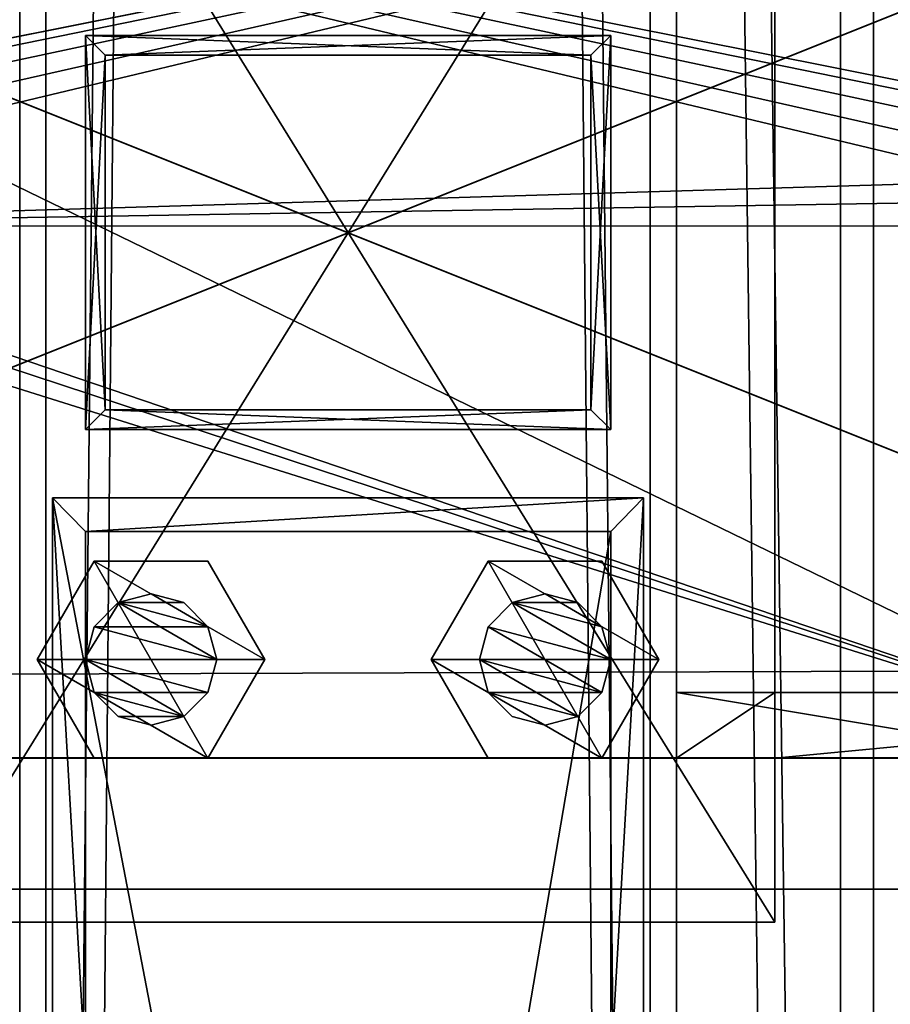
# Model space of a CAD drawing. Header units: millimetres. Extents: x -333 to 67333, y -930 to 39730.
# Tile 753 of 1056: x 11050 to 11183, y 20382 to 20532. Entities that reach past the tile are written whole.
import ezdxf

# ---------------------------------------------------------------- set-up
doc = ezdxf.new("R2010")
doc.units = ezdxf.units.MM
for name, color, linetype in [('1', 7, 'Continuous'), ('2', 7, 'Continuous'), ('21', 7, 'Continuous'), ('251', 7, 'Continuous'), ('30', 7, 'Continuous'), ('4', 7, 'Continuous'), ('5', 7, 'Continuous'), ('6', 7, 'Continuous'), ('95', 7, 'Continuous'), ('99', 7, 'Continuous')]:
    doc.layers.add(name, color=color, linetype=linetype)

msp = doc.modelspace()

# ---------------------------------------------------------------- meshes
at = {"layer": '1', "color": 7}
mesh = msp.add_polyface(dxfattribs=at)
corners = [(11150, 20429.94, 3080.03), (11210, 20429.94, 3080.03), (11210, 20419.94, 3080.03), (11150, 20419.94, 3080.03), (11270, 20429.94, 3040.03), (11270, 20419.94, 3040.03), (11270, 20429.94, 2980.03), (11270, 20419.94, 2980.03), (11165, 20429.94, 2980.03), (11165, 20419.94, 2980.03), (11150, 20429.94, 2995.03), (11150, 20419.94, 2995.03)]
mesh.append_faces([[corners[k] for k in face] for face in [(0, 2, 3, 3), (1, 5, 2, 2), (4, 7, 5, 5), (6, 9, 7, 7), (8, 11, 9, 9), (10, 3, 11, 11), (1, 6, 4, 4), (8, 0, 10, 10), (2, 11, 3, 3), (7, 2, 5, 5)]], dxfattribs={"vtx0": -1, "color": 7})
mesh.append_faces([[corners[k] for k in face] for face in [(6, 1, 8, 8), (11, 2, 9, 9), (9, 2, 7, 7)]], dxfattribs={"vtx0": -1, "vtx1": -1, "color": 7})
mesh.append_faces([[corners[k] for k in face] for face in [(8, 1, 0, 0)]], dxfattribs={"vtx0": -1, "vtx2": -1, "vtx3": -1, "color": 7})
mesh.append_faces([[corners[k] for k in face] for face in [(0, 1, 2, 2), (1, 4, 5, 5), (4, 6, 7, 7), (6, 8, 9, 9), (8, 10, 11, 11), (10, 0, 3, 3)]], dxfattribs={"vtx2": -1, "vtx3": -1, "color": 7})
at = {"layer": '2', "color": 20}
mesh = msp.add_polyface(dxfattribs=at)
corners = [(11060, 20529.98, 6947.63), (11060, 20469.98, 6960.38), (11060, 20469.98, 5240), (11060, 20529.98, 5240), (11140, 20529.98, 6947.63), (11140, 20529.98, 5240), (11140, 20469.98, 6960.38), (11140, 20469.98, 5240), (11063, 20472.98, 5240), (11063, 20526.98, 5240), (11137, 20526.98, 5240), (11137, 20472.98, 5240), (11063, 20526.98, 6948.27), (11137, 20526.98, 6948.27), (11063, 20472.98, 6959.75), (11137, 20472.98, 6959.75)]
mesh.append_faces([[corners[k] for k in face] for face in [(0, 2, 3, 3), (4, 3, 5, 5), (6, 5, 7, 7), (1, 7, 2, 2), (12, 10, 9, 9), (14, 9, 8, 8), (15, 8, 11, 11), (13, 11, 10, 10)]], dxfattribs={"vtx0": -1, "color": 20})
mesh.append_faces([[corners[k] for k in face] for face in [(2, 8, 3, 3), (8, 7, 11, 11), (11, 7, 10, 10), (3, 9, 5, 5), (9, 3, 8, 8), (5, 10, 7, 7), (0, 12, 1, 1), (12, 4, 13, 13), (13, 4, 15, 15), (1, 14, 6, 6), (14, 1, 12, 12), (6, 15, 4, 4)]], dxfattribs={"vtx0": -1, "vtx1": -1, "color": 20})
mesh.append_faces([[corners[k] for k in face] for face in [(8, 2, 7, 7), (5, 9, 10, 10), (12, 0, 4, 4), (6, 14, 15, 15)]], dxfattribs={"vtx0": -1, "vtx2": -1, "vtx3": -1, "color": 20})
mesh.append_faces([[corners[k] for k in face] for face in [(0, 1, 2, 2), (4, 0, 3, 3), (6, 4, 5, 5), (1, 6, 7, 7), (12, 13, 10, 10), (14, 12, 9, 9), (15, 14, 8, 8), (13, 15, 11, 11)]], dxfattribs={"vtx2": -1, "vtx3": -1, "color": 20})
mesh = msp.add_polyface(dxfattribs=at)
corners = [(11063, 20472.98, 5220), (11063, 20526.98, 5220), (11063, 20526.98, 3080), (11063, 20472.98, 3080), (11137, 20526.98, 5220), (11137, 20526.98, 3080), (11137, 20472.98, 5220), (11137, 20472.98, 3080), (11060, 20469.98, 5220), (11140, 20469.98, 5220), (11140, 20469.98, 3080), (11060, 20469.98, 3080), (11140, 20529.98, 5220), (11140, 20529.98, 3080), (11060, 20529.98, 5220), (11060, 20529.98, 3080)]
mesh.append_faces([[corners[k] for k in face] for face in [(0, 2, 3, 3), (1, 5, 2, 2), (4, 7, 5, 5), (6, 3, 7, 7), (8, 10, 11, 11), (9, 13, 10, 10), (12, 15, 13, 13), (14, 11, 15, 15)]], dxfattribs={"vtx0": -1, "color": 20})
mesh.append_faces([[corners[k] for k in face] for face in [(9, 6, 12, 12), (6, 8, 0, 0), (0, 8, 1, 1), (12, 4, 14, 14), (4, 12, 6, 6), (14, 1, 8, 8), (11, 3, 15, 15), (3, 10, 7, 7), (7, 10, 5, 5), (15, 2, 13, 13), (2, 15, 3, 3), (13, 5, 10, 10)]], dxfattribs={"vtx0": -1, "vtx1": -1, "color": 20})
mesh.append_faces([[corners[k] for k in face] for face in [(6, 9, 8, 8), (14, 4, 1, 1), (3, 11, 10, 10), (13, 2, 5, 5)]], dxfattribs={"vtx0": -1, "vtx2": -1, "vtx3": -1, "color": 20})
mesh.append_faces([[corners[k] for k in face] for face in [(0, 1, 2, 2), (1, 4, 5, 5), (4, 6, 7, 7), (6, 0, 3, 3), (8, 9, 10, 10), (9, 12, 13, 13), (12, 14, 15, 15), (14, 8, 11, 11)]], dxfattribs={"vtx2": -1, "vtx3": -1, "color": 20})
at = {"layer": '21', "color": 6}
mesh = msp.add_polyface(dxfattribs=at)
corners = [(11300, 20579.94, 2980.05), (11300, 20419.94, 2980.05), (10900.02, 20419.94, 2980.03), (10900.02, 20579.94, 2980.03), (11300, 20419.94, 2970.05), (10900.02, 20419.94, 2970.03), (11300, 20579.94, 2970.05), (10900.02, 20579.94, 2970.03)]
mesh.append_faces([[corners[k] for k in face] for face in [(0, 2, 3, 3), (1, 5, 2, 2), (4, 7, 5, 5), (6, 3, 7, 7), (1, 6, 4, 4), (3, 5, 7, 7)]], dxfattribs={"vtx0": -1, "color": 6})
mesh.append_faces([[corners[k] for k in face] for face in [(0, 1, 2, 2), (1, 4, 5, 5), (4, 6, 7, 7), (6, 0, 3, 3), (1, 0, 6, 6), (3, 2, 5, 5)]], dxfattribs={"vtx2": -1, "vtx3": -1, "color": 6})
at = {"layer": '251', "color": 30}
mesh = msp.add_polyface(dxfattribs=at)
corners = [(11300, 20579.65, 2970), (10900.02, 20579.65, 2970), (10900.02, 20579.65, 2968), (11300, 20579.65, 2968), (10900.02, 20419.94, 2970), (10900.02, 20419.94, 2968), (10949.02, 20419.94, 2970), (10949.02, 20419.94, 2968), (10949.02, 20500.98, 2970), (10949.02, 20500.98, 2968), (10949.86, 20505.19, 2970), (10949.86, 20505.19, 2968), (10952.24, 20508.76, 2970), (10952.24, 20508.76, 2968), (10955.81, 20511.15, 2970), (10955.81, 20511.15, 2968), (10960.02, 20511.98, 2970), (10960.02, 20511.98, 2968), (10964.23, 20511.15, 2970), (10964.23, 20511.15, 2968), (10967.8, 20508.76, 2970), (10967.8, 20508.76, 2968), (10970.18, 20505.19, 2970), (10970.18, 20505.19, 2968), (10971.02, 20500.98, 2970), (10971.02, 20500.98, 2968), (10971.02, 20419.94, 2970), (10971.02, 20419.94, 2968), (11228.98, 20419.94, 2970), (11228.98, 20419.94, 2968), (11229, 20500.99, 2970), (11229, 20500.99, 2968), (11229.84, 20505.2, 2970), (11229.84, 20505.2, 2968), (11232.22, 20508.76, 2970), (11232.22, 20508.76, 2968), (11235.79, 20511.15, 2970), (11235.79, 20511.15, 2968), (11239.99, 20511.98, 2970), (11239.99, 20511.98, 2968), (11244.2, 20511.15, 2970), (11244.2, 20511.15, 2968), (11247.77, 20508.76, 2970), (11247.77, 20508.76, 2968), (11250.15, 20505.19, 2970), (11250.15, 20505.19, 2968), (11250.99, 20500.98, 2970), (11250.99, 20500.98, 2968), (11250.98, 20419.95, 2970), (11250.98, 20419.95, 2968), (11299.99, 20419.94, 2970), (11299.99, 20419.94, 2968)]
mesh.append_faces([[corners[k] for k in face] for face in [(0, 2, 3, 3), (1, 5, 2, 2), (4, 7, 5, 5), (6, 9, 7, 7), (8, 11, 9, 9), (10, 13, 11, 11), (12, 15, 13, 13), (14, 17, 15, 15), (16, 19, 17, 17), (18, 21, 19, 19), (20, 23, 21, 21), (22, 25, 23, 23), (24, 27, 25, 25), (26, 29, 27, 27), (28, 31, 29, 29), (30, 33, 31, 31), (32, 35, 33, 33), (34, 37, 35, 35), (36, 39, 37, 37), (38, 41, 39, 39), (40, 43, 41, 41), (42, 45, 43, 43), (44, 47, 45, 45), (46, 49, 47, 47), (48, 51, 49, 49), (50, 3, 51, 51), (4, 8, 6, 6), (7, 2, 5, 5)]], dxfattribs={"vtx0": -1, "color": 30})
mesh.append_faces([[corners[k] for k in face] for face in [(1, 10, 4, 4), (10, 1, 12, 12), (12, 1, 14, 14), (14, 0, 16, 16), (16, 0, 18, 18), (18, 0, 20, 20), (20, 0, 22, 22), (22, 0, 24, 24), (34, 0, 36, 36), (36, 0, 38, 38), (38, 0, 40, 40), (40, 0, 42, 42), (42, 0, 44, 44), (44, 0, 46, 46), (3, 45, 51, 51), (45, 3, 43, 43), (43, 3, 41, 41), (41, 3, 39, 39), (39, 2, 37, 37), (37, 2, 35, 35), (35, 2, 33, 33), (33, 2, 31, 31), (31, 2, 29, 29), (21, 2, 19, 19), (19, 2, 17, 17), (17, 2, 15, 15), (15, 2, 13, 13), (13, 2, 11, 11), (11, 2, 9, 9), (9, 2, 7, 7)]], dxfattribs={"vtx0": -1, "vtx1": -1, "color": 30})
mesh.append_faces([[corners[k] for k in face] for face in [(24, 0, 34, 34), (29, 2, 21, 21)]], dxfattribs={"vtx0": -1, "vtx1": -1, "vtx2": -1, "vtx3": -1, "color": 30})
mesh.append_faces([[corners[k] for k in face] for face in [(14, 1, 0, 0), (4, 10, 8, 8), (24, 34, 32, 32), (24, 32, 30, 30), (24, 30, 28, 28), (46, 0, 50, 50), (39, 3, 2, 2), (51, 45, 47, 47), (29, 21, 23, 23), (29, 23, 25, 25)]], dxfattribs={"vtx0": -1, "vtx2": -1, "vtx3": -1, "color": 30})
mesh.append_faces([[corners[k] for k in face] for face in [(27, 29, 25, 25), (49, 51, 47, 47)]], dxfattribs={"vtx1": -1, "color": 30})
mesh.append_faces([[corners[k] for k in face] for face in [(0, 1, 2, 2), (1, 4, 5, 5), (4, 6, 7, 7), (6, 8, 9, 9), (8, 10, 11, 11), (10, 12, 13, 13), (12, 14, 15, 15), (14, 16, 17, 17), (16, 18, 19, 19), (18, 20, 21, 21), (20, 22, 23, 23), (22, 24, 25, 25), (24, 26, 27, 27), (26, 28, 29, 29), (28, 30, 31, 31), (30, 32, 33, 33), (32, 34, 35, 35), (34, 36, 37, 37), (36, 38, 39, 39), (38, 40, 41, 41), (40, 42, 43, 43), (42, 44, 45, 45), (44, 46, 47, 47), (46, 48, 49, 49), (48, 50, 51, 51), (50, 0, 3, 3), (50, 48, 46, 46), (28, 26, 24, 24)]], dxfattribs={"vtx2": -1, "vtx3": -1, "color": 30})
mesh = msp.add_polyface(dxfattribs=at)
corners = [(11300, 20579.65, 2968), (10900.02, 20579.65, 2968), (10900.02, 20579.65, 2965), (11300, 20579.65, 2965), (10900.02, 20419.94, 2968), (10900.02, 20419.94, 2965), (10949.02, 20419.94, 2968), (10949.02, 20419.94, 2965), (10949.02, 20500.98, 2968), (10949.02, 20500.98, 2965), (10949.86, 20505.19, 2968), (10949.86, 20505.19, 2965), (10952.24, 20508.76, 2968), (10952.24, 20508.76, 2965), (10955.81, 20511.15, 2968), (10955.81, 20511.15, 2965), (10960.02, 20511.98, 2968), (10960.02, 20511.98, 2965), (10964.23, 20511.15, 2968), (10964.23, 20511.15, 2965), (10967.8, 20508.76, 2968), (10967.8, 20508.76, 2965), (10970.18, 20505.19, 2968), (10970.18, 20505.19, 2965), (10971.02, 20500.98, 2968), (10971.02, 20500.98, 2965), (10971.02, 20419.94, 2968), (10971.02, 20419.94, 2965), (11228.98, 20419.94, 2968), (11228.98, 20419.94, 2965), (11229, 20500.99, 2968), (11229, 20500.99, 2965), (11229.84, 20505.2, 2968), (11229.84, 20505.2, 2965), (11232.22, 20508.76, 2968), (11232.22, 20508.76, 2965), (11235.79, 20511.15, 2968), (11235.79, 20511.15, 2965), (11239.99, 20511.98, 2968), (11239.99, 20511.98, 2965), (11244.2, 20511.15, 2968), (11244.2, 20511.15, 2965), (11247.77, 20508.76, 2968), (11247.77, 20508.76, 2965), (11250.15, 20505.19, 2968), (11250.15, 20505.19, 2965), (11250.99, 20500.98, 2968), (11250.99, 20500.98, 2965), (11250.98, 20419.95, 2968), (11250.98, 20419.95, 2965), (11299.99, 20419.94, 2968), (11299.99, 20419.94, 2965)]
mesh.append_faces([[corners[k] for k in face] for face in [(0, 2, 3, 3), (1, 5, 2, 2), (4, 7, 5, 5), (6, 9, 7, 7), (8, 11, 9, 9), (10, 13, 11, 11), (12, 15, 13, 13), (14, 17, 15, 15), (16, 19, 17, 17), (18, 21, 19, 19), (20, 23, 21, 21), (22, 25, 23, 23), (24, 27, 25, 25), (26, 29, 27, 27), (28, 31, 29, 29), (30, 33, 31, 31), (32, 35, 33, 33), (34, 37, 35, 35), (36, 39, 37, 37), (38, 41, 39, 39), (40, 43, 41, 41), (42, 45, 43, 43), (44, 47, 45, 45), (46, 49, 47, 47), (48, 51, 49, 49), (50, 3, 51, 51), (4, 8, 6, 6), (7, 2, 5, 5)]], dxfattribs={"vtx0": -1, "color": 30})
mesh.append_faces([[corners[k] for k in face] for face in [(1, 10, 4, 4), (10, 1, 12, 12), (12, 1, 14, 14), (14, 0, 16, 16), (16, 0, 18, 18), (18, 0, 20, 20), (20, 0, 22, 22), (22, 0, 24, 24), (34, 0, 36, 36), (36, 0, 38, 38), (38, 0, 40, 40), (40, 0, 42, 42), (42, 0, 44, 44), (44, 0, 46, 46), (3, 45, 51, 51), (45, 3, 43, 43), (43, 3, 41, 41), (41, 3, 39, 39), (39, 2, 37, 37), (37, 2, 35, 35), (35, 2, 33, 33), (33, 2, 31, 31), (31, 2, 29, 29), (21, 2, 19, 19), (19, 2, 17, 17), (17, 2, 15, 15), (15, 2, 13, 13), (13, 2, 11, 11), (11, 2, 9, 9), (9, 2, 7, 7)]], dxfattribs={"vtx0": -1, "vtx1": -1, "color": 30})
mesh.append_faces([[corners[k] for k in face] for face in [(24, 0, 34, 34), (29, 2, 21, 21)]], dxfattribs={"vtx0": -1, "vtx1": -1, "vtx2": -1, "vtx3": -1, "color": 30})
mesh.append_faces([[corners[k] for k in face] for face in [(14, 1, 0, 0), (4, 10, 8, 8), (24, 34, 32, 32), (24, 32, 30, 30), (24, 30, 28, 28), (46, 0, 50, 50), (39, 3, 2, 2), (51, 45, 47, 47), (29, 21, 23, 23), (29, 23, 25, 25)]], dxfattribs={"vtx0": -1, "vtx2": -1, "vtx3": -1, "color": 30})
mesh.append_faces([[corners[k] for k in face] for face in [(27, 29, 25, 25), (49, 51, 47, 47)]], dxfattribs={"vtx1": -1, "color": 30})
mesh.append_faces([[corners[k] for k in face] for face in [(0, 1, 2, 2), (1, 4, 5, 5), (4, 6, 7, 7), (6, 8, 9, 9), (8, 10, 11, 11), (10, 12, 13, 13), (12, 14, 15, 15), (14, 16, 17, 17), (16, 18, 19, 19), (18, 20, 21, 21), (20, 22, 23, 23), (22, 24, 25, 25), (24, 26, 27, 27), (26, 28, 29, 29), (28, 30, 31, 31), (30, 32, 33, 33), (32, 34, 35, 35), (34, 36, 37, 37), (36, 38, 39, 39), (38, 40, 41, 41), (40, 42, 43, 43), (42, 44, 45, 45), (44, 46, 47, 47), (46, 48, 49, 49), (48, 50, 51, 51), (50, 0, 3, 3), (50, 48, 46, 46), (28, 26, 24, 24)]], dxfattribs={"vtx2": -1, "vtx3": -1, "color": 30})
mesh = msp.add_polyface(dxfattribs=at)
corners = [(11300, 20579.65, 2970), (10900.02, 20579.65, 2970), (10900.02, 20579.65, 2960), (11300, 20579.65, 2960), (10900.02, 20419.94, 2970), (10900.02, 20419.94, 2960), (10949.02, 20419.94, 2970), (10949.02, 20419.94, 2960), (10949.02, 20500.98, 2970), (10949.02, 20500.98, 2960), (10949.86, 20505.19, 2970), (10949.86, 20505.19, 2960), (10952.24, 20508.76, 2970), (10952.24, 20508.76, 2960), (10955.81, 20511.15, 2970), (10955.81, 20511.15, 2960), (10960.02, 20511.98, 2970), (10960.02, 20511.98, 2960), (10964.23, 20511.15, 2970), (10964.23, 20511.15, 2960), (10967.8, 20508.76, 2970), (10967.8, 20508.76, 2960), (10970.18, 20505.19, 2970), (10970.18, 20505.19, 2960), (10971.02, 20500.98, 2970), (10971.02, 20500.98, 2960), (10971.02, 20419.94, 2970), (10971.02, 20419.94, 2960), (11228.98, 20419.94, 2970), (11228.98, 20419.94, 2960), (11229, 20500.99, 2970), (11229, 20500.99, 2960), (11229.84, 20505.2, 2970), (11229.84, 20505.2, 2960), (11232.22, 20508.76, 2970), (11232.22, 20508.76, 2960), (11235.79, 20511.15, 2970), (11235.79, 20511.15, 2960), (11239.99, 20511.98, 2970), (11239.99, 20511.98, 2960), (11244.2, 20511.15, 2970), (11244.2, 20511.15, 2960), (11247.77, 20508.76, 2970), (11247.77, 20508.76, 2960), (11250.15, 20505.19, 2970), (11250.15, 20505.19, 2960), (11250.99, 20500.98, 2970), (11250.99, 20500.98, 2960), (11250.98, 20419.95, 2970), (11250.98, 20419.95, 2960), (11299.99, 20419.94, 2970), (11299.99, 20419.94, 2960)]
mesh.append_faces([[corners[k] for k in face] for face in [(0, 2, 3, 3), (1, 5, 2, 2), (4, 7, 5, 5), (6, 9, 7, 7), (8, 11, 9, 9), (10, 13, 11, 11), (12, 15, 13, 13), (14, 17, 15, 15), (16, 19, 17, 17), (18, 21, 19, 19), (20, 23, 21, 21), (22, 25, 23, 23), (24, 27, 25, 25), (26, 29, 27, 27), (28, 31, 29, 29), (30, 33, 31, 31), (32, 35, 33, 33), (34, 37, 35, 35), (36, 39, 37, 37), (38, 41, 39, 39), (40, 43, 41, 41), (42, 45, 43, 43), (44, 47, 45, 45), (46, 49, 47, 47), (48, 51, 49, 49), (50, 3, 51, 51), (4, 8, 6, 6), (7, 2, 5, 5)]], dxfattribs={"vtx0": -1, "color": 30})
mesh.append_faces([[corners[k] for k in face] for face in [(1, 10, 4, 4), (10, 1, 12, 12), (12, 1, 14, 14), (14, 0, 16, 16), (16, 0, 18, 18), (18, 0, 20, 20), (20, 0, 22, 22), (22, 0, 24, 24), (34, 0, 36, 36), (36, 0, 38, 38), (38, 0, 40, 40), (40, 0, 42, 42), (42, 0, 44, 44), (44, 0, 46, 46), (3, 45, 51, 51), (45, 3, 43, 43), (43, 3, 41, 41), (41, 3, 39, 39), (39, 2, 37, 37), (37, 2, 35, 35), (35, 2, 33, 33), (33, 2, 31, 31), (31, 2, 29, 29), (21, 2, 19, 19), (19, 2, 17, 17), (17, 2, 15, 15), (15, 2, 13, 13), (13, 2, 11, 11), (11, 2, 9, 9), (9, 2, 7, 7)]], dxfattribs={"vtx0": -1, "vtx1": -1, "color": 30})
mesh.append_faces([[corners[k] for k in face] for face in [(24, 0, 34, 34), (29, 2, 21, 21)]], dxfattribs={"vtx0": -1, "vtx1": -1, "vtx2": -1, "vtx3": -1, "color": 30})
mesh.append_faces([[corners[k] for k in face] for face in [(14, 1, 0, 0), (4, 10, 8, 8), (24, 34, 32, 32), (24, 32, 30, 30), (24, 30, 28, 28), (46, 0, 50, 50), (39, 3, 2, 2), (51, 45, 47, 47), (29, 21, 23, 23), (29, 23, 25, 25)]], dxfattribs={"vtx0": -1, "vtx2": -1, "vtx3": -1, "color": 30})
mesh.append_faces([[corners[k] for k in face] for face in [(27, 29, 25, 25), (49, 51, 47, 47)]], dxfattribs={"vtx1": -1, "color": 30})
mesh.append_faces([[corners[k] for k in face] for face in [(0, 1, 2, 2), (1, 4, 5, 5), (4, 6, 7, 7), (6, 8, 9, 9), (8, 10, 11, 11), (10, 12, 13, 13), (12, 14, 15, 15), (14, 16, 17, 17), (16, 18, 19, 19), (18, 20, 21, 21), (20, 22, 23, 23), (22, 24, 25, 25), (24, 26, 27, 27), (26, 28, 29, 29), (28, 30, 31, 31), (30, 32, 33, 33), (32, 34, 35, 35), (34, 36, 37, 37), (36, 38, 39, 39), (38, 40, 41, 41), (40, 42, 43, 43), (42, 44, 45, 45), (44, 46, 47, 47), (46, 48, 49, 49), (48, 50, 51, 51), (50, 0, 3, 3), (50, 48, 46, 46), (28, 26, 24, 24)]], dxfattribs={"vtx2": -1, "vtx3": -1, "color": 30})
mesh = msp.add_polyface(dxfattribs=at)
corners = [(11300, 20579.65, 2965), (10900.02, 20579.65, 2965), (10900.02, 20579.65, 2960), (11300, 20579.65, 2960), (10900.02, 20419.94, 2965), (10900.02, 20419.94, 2960), (10949.02, 20419.94, 2965), (10949.02, 20419.94, 2960), (10949.02, 20500.98, 2965), (10949.02, 20500.98, 2960), (10949.86, 20505.19, 2965), (10949.86, 20505.19, 2960), (10952.24, 20508.76, 2965), (10952.24, 20508.76, 2960), (10955.81, 20511.15, 2965), (10955.81, 20511.15, 2960), (10960.02, 20511.98, 2965), (10960.02, 20511.98, 2960), (10964.23, 20511.15, 2965), (10964.23, 20511.15, 2960), (10967.8, 20508.76, 2965), (10967.8, 20508.76, 2960), (10970.18, 20505.19, 2965), (10970.18, 20505.19, 2960), (10971.02, 20500.98, 2965), (10971.02, 20500.98, 2960), (10971.02, 20419.94, 2965), (10971.02, 20419.94, 2960), (11228.98, 20419.94, 2965), (11228.98, 20419.94, 2960), (11229, 20500.99, 2965), (11229, 20500.99, 2960), (11229.84, 20505.2, 2965), (11229.84, 20505.2, 2960), (11232.22, 20508.76, 2965), (11232.22, 20508.76, 2960), (11235.79, 20511.15, 2965), (11235.79, 20511.15, 2960), (11239.99, 20511.98, 2965), (11239.99, 20511.98, 2960), (11244.2, 20511.15, 2965), (11244.2, 20511.15, 2960), (11247.77, 20508.76, 2965), (11247.77, 20508.76, 2960), (11250.15, 20505.19, 2965), (11250.15, 20505.19, 2960), (11250.99, 20500.98, 2965), (11250.99, 20500.98, 2960), (11250.98, 20419.95, 2965), (11250.98, 20419.95, 2960), (11299.99, 20419.94, 2965), (11299.99, 20419.94, 2960)]
mesh.append_faces([[corners[k] for k in face] for face in [(0, 2, 3, 3), (1, 5, 2, 2), (4, 7, 5, 5), (6, 9, 7, 7), (8, 11, 9, 9), (10, 13, 11, 11), (12, 15, 13, 13), (14, 17, 15, 15), (16, 19, 17, 17), (18, 21, 19, 19), (20, 23, 21, 21), (22, 25, 23, 23), (24, 27, 25, 25), (26, 29, 27, 27), (28, 31, 29, 29), (30, 33, 31, 31), (32, 35, 33, 33), (34, 37, 35, 35), (36, 39, 37, 37), (38, 41, 39, 39), (40, 43, 41, 41), (42, 45, 43, 43), (44, 47, 45, 45), (46, 49, 47, 47), (48, 51, 49, 49), (50, 3, 51, 51), (4, 8, 6, 6), (7, 2, 5, 5)]], dxfattribs={"vtx0": -1, "color": 30})
mesh.append_faces([[corners[k] for k in face] for face in [(1, 10, 4, 4), (10, 1, 12, 12), (12, 1, 14, 14), (14, 0, 16, 16), (16, 0, 18, 18), (18, 0, 20, 20), (20, 0, 22, 22), (22, 0, 24, 24), (34, 0, 36, 36), (36, 0, 38, 38), (38, 0, 40, 40), (40, 0, 42, 42), (42, 0, 44, 44), (44, 0, 46, 46), (3, 45, 51, 51), (45, 3, 43, 43), (43, 3, 41, 41), (41, 3, 39, 39), (39, 2, 37, 37), (37, 2, 35, 35), (35, 2, 33, 33), (33, 2, 31, 31), (31, 2, 29, 29), (21, 2, 19, 19), (19, 2, 17, 17), (17, 2, 15, 15), (15, 2, 13, 13), (13, 2, 11, 11), (11, 2, 9, 9), (9, 2, 7, 7)]], dxfattribs={"vtx0": -1, "vtx1": -1, "color": 30})
mesh.append_faces([[corners[k] for k in face] for face in [(24, 0, 34, 34), (29, 2, 21, 21)]], dxfattribs={"vtx0": -1, "vtx1": -1, "vtx2": -1, "vtx3": -1, "color": 30})
mesh.append_faces([[corners[k] for k in face] for face in [(14, 1, 0, 0), (4, 10, 8, 8), (24, 34, 32, 32), (24, 32, 30, 30), (24, 30, 28, 28), (46, 0, 50, 50), (39, 3, 2, 2), (51, 45, 47, 47), (29, 21, 23, 23), (29, 23, 25, 25)]], dxfattribs={"vtx0": -1, "vtx2": -1, "vtx3": -1, "color": 30})
mesh.append_faces([[corners[k] for k in face] for face in [(27, 29, 25, 25), (49, 51, 47, 47)]], dxfattribs={"vtx1": -1, "color": 30})
mesh.append_faces([[corners[k] for k in face] for face in [(0, 1, 2, 2), (1, 4, 5, 5), (4, 6, 7, 7), (6, 8, 9, 9), (8, 10, 11, 11), (10, 12, 13, 13), (12, 14, 15, 15), (14, 16, 17, 17), (16, 18, 19, 19), (18, 20, 21, 21), (20, 22, 23, 23), (22, 24, 25, 25), (24, 26, 27, 27), (26, 28, 29, 29), (28, 30, 31, 31), (30, 32, 33, 33), (32, 34, 35, 35), (34, 36, 37, 37), (36, 38, 39, 39), (38, 40, 41, 41), (40, 42, 43, 43), (42, 44, 45, 45), (44, 46, 47, 47), (46, 48, 49, 49), (48, 50, 51, 51), (50, 0, 3, 3), (50, 48, 46, 46), (28, 26, 24, 24)]], dxfattribs={"vtx2": -1, "vtx3": -1, "color": 30})
at = {"layer": '30', "color": 20}
mesh = msp.add_polyface(dxfattribs=at)
corners = [(10900.01, 20579.99, 2950), (10900.01, 20419.99, 2950), (11299.99, 20419.99, 2950), (11299.99, 20579.99, 2950), (10900.01, 20419.99, 2960), (11299.99, 20419.99, 2960), (10900.01, 20579.99, 2960), (11299.99, 20579.99, 2960)]
mesh.append_faces([[corners[k] for k in face] for face in [(0, 2, 3, 3), (1, 5, 2, 2), (4, 7, 5, 5), (6, 3, 7, 7), (1, 6, 4, 4), (3, 5, 7, 7)]], dxfattribs={"vtx0": -1, "color": 20})
mesh.append_faces([[corners[k] for k in face] for face in [(0, 1, 2, 2), (1, 4, 5, 5), (4, 6, 7, 7), (6, 0, 3, 3), (1, 0, 6, 6), (3, 2, 5, 5)]], dxfattribs={"vtx2": -1, "vtx3": -1, "color": 20})
at = {"layer": '4', "color": 171}
mesh = msp.add_polyface(dxfattribs=at)
corners = [(11140, 19908.34, 5090.59), (11060, 19908.34, 5090.59), (11060, 20372.39, 3080), (11140, 20372.39, 3080), (11060, 19986.29, 5108.58), (11060, 20454.49, 3080), (11140, 19986.29, 5108.58), (11140, 20454.49, 3080), (11145, 19903.47, 5089.46), (11145, 19991.17, 5109.7), (11145, 20459.62, 3080), (11145, 20367.26, 3080), (11055, 19991.17, 5109.7), (11055, 20459.62, 3080), (11055, 19903.47, 5089.46), (11055, 20367.26, 3080)]
mesh.append_faces([[corners[k] for k in face] for face in [(0, 2, 3, 3), (1, 5, 2, 2), (4, 7, 5, 5), (6, 3, 7, 7), (8, 10, 11, 11), (9, 13, 10, 10), (12, 15, 13, 13), (14, 11, 15, 15)]], dxfattribs={"vtx0": -1, "color": 171})
mesh.append_faces([[corners[k] for k in face] for face in [(9, 6, 12, 12), (6, 8, 0, 0), (0, 8, 1, 1), (12, 4, 14, 14), (4, 12, 6, 6), (14, 1, 8, 8), (11, 3, 15, 15), (3, 10, 7, 7), (7, 10, 5, 5), (15, 2, 13, 13), (2, 15, 3, 3), (13, 5, 10, 10)]], dxfattribs={"vtx0": -1, "vtx1": -1, "color": 171})
mesh.append_faces([[corners[k] for k in face] for face in [(6, 9, 8, 8), (14, 4, 1, 1), (3, 11, 10, 10), (13, 2, 5, 5)]], dxfattribs={"vtx0": -1, "vtx2": -1, "vtx3": -1, "color": 171})
mesh.append_faces([[corners[k] for k in face] for face in [(0, 1, 2, 2), (1, 4, 5, 5), (4, 6, 7, 7), (6, 0, 3, 3), (8, 9, 10, 10), (9, 12, 13, 13), (12, 14, 15, 15), (14, 8, 11, 11)]], dxfattribs={"vtx2": -1, "vtx3": -1, "color": 171})
at = {"layer": '5', "color": 131}
mesh = msp.add_polyface(dxfattribs=at)
corners = [(11054, 29385.28, 2984), (11146, 29385.28, 2984), (11146, 19415.31, 2984), (11054, 19415.31, 2984), (11146, 29385.28, 3076), (11146, 19415.31, 3076), (11054, 29385.28, 3076), (11054, 19415.31, 3076), (11050, 29385.28, 2980), (11050, 29385.28, 3080), (11050, 19415.31, 3080), (11050, 19415.31, 2980), (11150, 29385.28, 3080), (11150, 19415.31, 3080), (11150, 29385.28, 2980), (11150, 19415.31, 2980)]
mesh.append_faces([[corners[k] for k in face] for face in [(0, 2, 3, 3), (1, 5, 2, 2), (4, 7, 5, 5), (6, 3, 7, 7), (8, 10, 11, 11), (9, 13, 10, 10), (12, 15, 13, 13), (14, 11, 15, 15)]], dxfattribs={"vtx0": -1, "color": 131})
mesh.append_faces([[corners[k] for k in face] for face in [(9, 6, 12, 12), (6, 8, 0, 0), (0, 8, 1, 1), (12, 4, 14, 14), (4, 12, 6, 6), (14, 1, 8, 8), (11, 3, 15, 15), (3, 10, 7, 7), (7, 10, 5, 5), (15, 2, 13, 13), (2, 15, 3, 3), (13, 5, 10, 10)]], dxfattribs={"vtx0": -1, "vtx1": -1, "color": 131})
mesh.append_faces([[corners[k] for k in face] for face in [(6, 9, 8, 8), (14, 4, 1, 1), (3, 11, 10, 10), (13, 2, 5, 5)]], dxfattribs={"vtx0": -1, "vtx2": -1, "vtx3": -1, "color": 131})
mesh.append_faces([[corners[k] for k in face] for face in [(0, 1, 2, 2), (1, 4, 5, 5), (4, 6, 7, 7), (6, 0, 3, 3), (8, 9, 10, 10), (9, 12, 13, 13), (12, 14, 15, 15), (14, 8, 11, 11)]], dxfattribs={"vtx2": -1, "vtx3": -1, "color": 131})
at = {"layer": '6', "color": 2}
mesh = msp.add_polyface(dxfattribs=at)
corners = [(11020, 19420.14, 7183.53), (11180, 19420.14, 7183.53), (11180, 30845.34, 4755.1), (11020, 30845.34, 4755.1), (11020, 19420.14, 7347.1), (11020, 30878.6, 4911.61), (11180, 19420.14, 7347.1), (11180, 30878.6, 4911.61), (11175, 30846.38, 4759.99), (11025, 30846.38, 4759.99), (11025, 30877.56, 4906.72), (11175, 30877.56, 4906.72), (11025, 19420.14, 7341.99), (11175, 19420.14, 7341.99), (11025, 19420.14, 7188.64), (11175, 19420.14, 7188.64)]
mesh.append_faces([[corners[k] for k in face] for face in [(0, 2, 3, 3), (4, 3, 5, 5), (6, 5, 7, 7), (1, 7, 2, 2), (12, 11, 10, 10), (14, 10, 9, 9), (15, 9, 8, 8), (13, 8, 11, 11)]], dxfattribs={"vtx0": -1, "color": 2})
mesh.append_faces([[corners[k] for k in face] for face in [(2, 8, 3, 3), (8, 7, 11, 11), (11, 7, 10, 10), (3, 9, 5, 5), (9, 3, 8, 8), (5, 10, 7, 7), (4, 12, 0, 0), (12, 6, 13, 13), (13, 6, 15, 15), (0, 14, 1, 1), (14, 0, 12, 12), (1, 15, 6, 6)]], dxfattribs={"vtx0": -1, "vtx1": -1, "color": 2})
mesh.append_faces([[corners[k] for k in face] for face in [(8, 2, 7, 7), (5, 9, 10, 10), (12, 4, 6, 6), (1, 14, 15, 15)]], dxfattribs={"vtx0": -1, "vtx2": -1, "vtx3": -1, "color": 2})
mesh.append_faces([[corners[k] for k in face] for face in [(0, 1, 2, 2), (4, 0, 3, 3), (6, 4, 5, 5), (1, 6, 7, 7), (12, 13, 11, 11), (14, 12, 10, 10), (15, 14, 9, 9), (13, 15, 8, 8)]], dxfattribs={"vtx2": -1, "vtx3": -1, "color": 2})
at = {"layer": '95', "color": 7}
mesh = msp.add_polyface(dxfattribs=at)
corners = [(11060, 20434.98, 5220), (11061.34, 20439.98, 5220), (11061.34, 20439.98, 5240), (11060, 20434.98, 5240), (11065, 20443.64, 5220), (11065, 20443.64, 5240), (11070, 20444.98, 5220), (11070, 20444.98, 5240), (11070, 20424.98, 5220), (11065, 20426.32, 5220), (11065, 20426.32, 5240), (11070, 20424.98, 5240), (11061.34, 20429.98, 5220), (11061.34, 20429.98, 5240), (11075, 20443.64, 5220), (11078.66, 20439.98, 5220), (11080, 20434.98, 5220), (11078.66, 20429.98, 5220), (11075, 20426.32, 5220), (11075, 20426.32, 5240), (11080, 20434.98, 5240), (11052.68, 20434.98, 5240), (11061.34, 20449.98, 5240), (11061.34, 20449.98, 5252.5), (11052.68, 20434.98, 5252.5), (11078.66, 20449.98, 5252.5), (11078.66, 20419.98, 5240), (11061.34, 20419.98, 5240), (11061.34, 20419.98, 5252.5), (11087.32, 20434.98, 5240), (11078.66, 20419.98, 5252.5), (11052.68, 20434.98, 5207.5), (11061.34, 20449.98, 5207.5), (11061.34, 20449.98, 5220), (11052.68, 20434.98, 5220), (11078.66, 20449.98, 5220), (11078.66, 20419.98, 5207.5), (11061.34, 20419.98, 5207.5), (11061.34, 20419.98, 5220), (11087.32, 20434.98, 5207.5), (11078.66, 20419.98, 5220)]
mesh.append_faces([[corners[k] for k in face] for face in [(0, 2, 3, 3), (1, 5, 2, 2), (4, 7, 5, 5), (8, 10, 11, 11), (9, 13, 10, 10), (12, 3, 13, 13), (4, 14, 6, 6), (18, 9, 8, 8), (13, 11, 10, 10), (21, 23, 24, 24), (22, 25, 23, 23), (27, 24, 28, 28), (26, 21, 27, 27), (24, 30, 28, 28), (31, 33, 34, 34), (32, 35, 33, 33), (37, 34, 38, 38), (36, 31, 37, 37), (34, 40, 38, 38)]], dxfattribs={"vtx0": -1, "color": 7})
mesh.append_faces([[corners[k] for k in face] for face in [(15, 4, 1, 1), (16, 1, 0, 0), (17, 0, 12, 12), (18, 12, 9, 9), (19, 13, 3, 3), (20, 3, 2, 2), (20, 2, 5, 5), (29, 22, 21, 21), (30, 24, 23, 23), (39, 32, 31, 31), (40, 34, 33, 33)]], dxfattribs={"vtx0": -1, "vtx2": -1, "vtx3": -1, "color": 7})
mesh.append_faces([[corners[k] for k in face] for face in [(0, 1, 2, 2), (1, 4, 5, 5), (4, 6, 7, 7), (8, 9, 10, 10), (9, 12, 13, 13), (12, 0, 3, 3), (21, 22, 23, 23), (26, 27, 28, 28), (27, 21, 24, 24), (31, 32, 33, 33), (36, 37, 38, 38), (37, 31, 34, 34)]], dxfattribs={"vtx2": -1, "vtx3": -1, "color": 7})
mesh = msp.add_polyface(dxfattribs=at)
corners = [(11070, 20444.98, 5220), (11075, 20443.64, 5220), (11075, 20443.64, 5240), (11070, 20444.98, 5240), (11078.66, 20439.98, 5220), (11078.66, 20439.98, 5240), (11080, 20434.98, 5220), (11080, 20434.98, 5240), (11078.66, 20429.98, 5220), (11078.66, 20429.98, 5240), (11075, 20426.32, 5220), (11075, 20426.32, 5240), (11070, 20424.98, 5220), (11070, 20424.98, 5240), (11065, 20443.64, 5220), (11061.34, 20439.98, 5220), (11060, 20434.98, 5220), (11061.34, 20429.98, 5220), (11061.34, 20429.98, 5240), (11060, 20434.98, 5240), (11065, 20443.64, 5240), (11061.34, 20449.98, 5240), (11078.66, 20449.98, 5240), (11078.66, 20449.98, 5252.5), (11087.32, 20434.98, 5240), (11087.32, 20434.98, 5252.5), (11078.66, 20419.98, 5240), (11078.66, 20419.98, 5252.5), (11061.34, 20419.98, 5252.5), (11052.68, 20434.98, 5240), (11061.34, 20449.98, 5252.5), (11061.34, 20449.98, 5207.5), (11078.66, 20449.98, 5207.5), (11078.66, 20449.98, 5220), (11087.32, 20434.98, 5207.5), (11087.32, 20434.98, 5220), (11078.66, 20419.98, 5207.5), (11078.66, 20419.98, 5220), (11061.34, 20419.98, 5220), (11052.68, 20434.98, 5207.5), (11061.34, 20449.98, 5220)]
mesh.append_faces([[corners[k] for k in face] for face in [(0, 2, 3, 3), (1, 5, 2, 2), (4, 7, 5, 5), (6, 9, 7, 7), (8, 11, 9, 9), (10, 13, 11, 11), (5, 3, 2, 2), (22, 25, 23, 23), (24, 27, 25, 25), (26, 28, 27, 27), (21, 24, 22, 22), (25, 30, 23, 23), (32, 35, 33, 33), (34, 37, 35, 35), (36, 38, 37, 37), (31, 34, 32, 32), (35, 40, 33, 33)]], dxfattribs={"vtx0": -1, "color": 7})
mesh.append_faces([[corners[k] for k in face] for face in [(1, 14, 4, 4), (4, 15, 6, 6), (6, 16, 8, 8), (8, 17, 10, 10), (13, 18, 11, 11), (11, 19, 9, 9), (9, 19, 7, 7), (7, 20, 5, 5), (24, 29, 26, 26), (27, 30, 25, 25), (34, 39, 36, 36), (37, 40, 35, 35)]], dxfattribs={"vtx0": -1, "vtx1": -1, "color": 7})
mesh.append_faces([[corners[k] for k in face] for face in [(5, 20, 3, 3)]], dxfattribs={"vtx0": -1, "vtx2": -1, "vtx3": -1, "color": 7})
mesh.append_faces([[corners[k] for k in face] for face in [(0, 1, 2, 2), (1, 4, 5, 5), (4, 6, 7, 7), (6, 8, 9, 9), (8, 10, 11, 11), (10, 12, 13, 13), (21, 22, 23, 23), (22, 24, 25, 25), (24, 26, 27, 27), (31, 32, 33, 33), (32, 34, 35, 35), (34, 36, 37, 37)]], dxfattribs={"vtx2": -1, "vtx3": -1, "color": 7})
mesh = msp.add_polyface(dxfattribs=at)
corners = [(11120, 20434.98, 5220), (11121.34, 20439.98, 5220), (11121.34, 20439.98, 5240), (11120, 20434.98, 5240), (11125, 20443.64, 5220), (11125, 20443.64, 5240), (11130, 20444.98, 5220), (11130, 20444.98, 5240), (11130, 20424.98, 5220), (11125, 20426.32, 5220), (11125, 20426.32, 5240), (11130, 20424.98, 5240), (11121.34, 20429.98, 5220), (11121.34, 20429.98, 5240), (11135, 20443.64, 5220), (11140, 20434.98, 5220), (11138.66, 20429.98, 5220), (11135, 20426.32, 5220), (11135, 20426.32, 5240), (11138.66, 20429.98, 5240), (11140, 20434.98, 5240), (11112.68, 20434.98, 5240), (11121.34, 20449.98, 5240), (11121.34, 20449.98, 5252.5), (11112.68, 20434.98, 5252.5), (11138.66, 20449.98, 5252.5), (11138.66, 20419.98, 5240), (11121.34, 20419.98, 5240), (11121.34, 20419.98, 5252.5), (11147.32, 20434.98, 5240), (11138.66, 20419.98, 5252.5), (11112.68, 20434.98, 5207.5), (11121.34, 20449.98, 5207.5), (11121.34, 20449.98, 5220), (11112.68, 20434.98, 5220), (11138.66, 20449.98, 5220), (11138.66, 20419.98, 5207.5), (11121.34, 20419.98, 5207.5), (11121.34, 20419.98, 5220), (11147.32, 20434.98, 5207.5), (11138.66, 20419.98, 5220)]
mesh.append_faces([[corners[k] for k in face] for face in [(0, 2, 3, 3), (1, 5, 2, 2), (4, 7, 5, 5), (8, 10, 11, 11), (9, 13, 10, 10), (12, 3, 13, 13), (4, 14, 6, 6), (8, 12, 9, 9), (13, 11, 10, 10), (21, 23, 24, 24), (22, 25, 23, 23), (27, 24, 28, 28), (26, 21, 27, 27), (24, 30, 28, 28), (31, 33, 34, 34), (32, 35, 33, 33), (37, 34, 38, 38), (36, 31, 37, 37), (34, 40, 38, 38)]], dxfattribs={"vtx0": -1, "color": 7})
mesh.append_faces([[corners[k] for k in face] for face in [(17, 12, 8, 8)]], dxfattribs={"vtx0": -1, "vtx1": -1, "color": 7})
mesh.append_faces([[corners[k] for k in face] for face in [(15, 4, 1, 1), (16, 1, 0, 0), (16, 0, 12, 12), (18, 13, 3, 3), (19, 3, 2, 2), (20, 2, 5, 5), (29, 22, 21, 21), (30, 24, 23, 23), (39, 32, 31, 31), (40, 34, 33, 33)]], dxfattribs={"vtx0": -1, "vtx2": -1, "vtx3": -1, "color": 7})
mesh.append_faces([[corners[k] for k in face] for face in [(0, 1, 2, 2), (1, 4, 5, 5), (4, 6, 7, 7), (8, 9, 10, 10), (9, 12, 13, 13), (12, 0, 3, 3), (21, 22, 23, 23), (26, 27, 28, 28), (27, 21, 24, 24), (31, 32, 33, 33), (36, 37, 38, 38), (37, 31, 34, 34)]], dxfattribs={"vtx2": -1, "vtx3": -1, "color": 7})
mesh = msp.add_polyface(dxfattribs=at)
corners = [(11130, 20444.98, 5220), (11135, 20443.64, 5220), (11135, 20443.64, 5240), (11130, 20444.98, 5240), (11138.66, 20439.98, 5220), (11138.66, 20439.98, 5240), (11140, 20434.98, 5220), (11140, 20434.98, 5240), (11138.66, 20429.98, 5220), (11138.66, 20429.98, 5240), (11135, 20426.32, 5220), (11135, 20426.32, 5240), (11130, 20424.98, 5220), (11130, 20424.98, 5240), (11125, 20443.64, 5220), (11121.34, 20439.98, 5220), (11121.34, 20429.98, 5220), (11121.34, 20429.98, 5240), (11120, 20434.98, 5240), (11121.34, 20439.98, 5240), (11125, 20443.64, 5240), (11121.34, 20449.98, 5240), (11138.66, 20449.98, 5240), (11138.66, 20449.98, 5252.5), (11147.32, 20434.98, 5240), (11147.32, 20434.98, 5252.5), (11138.66, 20419.98, 5240), (11138.66, 20419.98, 5252.5), (11121.34, 20419.98, 5252.5), (11112.68, 20434.98, 5240), (11121.34, 20449.98, 5252.5), (11121.34, 20449.98, 5207.5), (11138.66, 20449.98, 5207.5), (11138.66, 20449.98, 5220), (11147.32, 20434.98, 5207.5), (11147.32, 20434.98, 5220), (11138.66, 20419.98, 5207.5), (11138.66, 20419.98, 5220), (11121.34, 20419.98, 5220), (11112.68, 20434.98, 5207.5), (11121.34, 20449.98, 5220)]
mesh.append_faces([[corners[k] for k in face] for face in [(0, 2, 3, 3), (1, 5, 2, 2), (4, 7, 5, 5), (6, 9, 7, 7), (8, 11, 9, 9), (10, 13, 11, 11), (5, 3, 2, 2), (22, 25, 23, 23), (24, 27, 25, 25), (26, 28, 27, 27), (21, 24, 22, 22), (25, 30, 23, 23), (32, 35, 33, 33), (34, 37, 35, 35), (36, 38, 37, 37), (31, 34, 32, 32), (35, 40, 33, 33)]], dxfattribs={"vtx0": -1, "color": 7})
mesh.append_faces([[corners[k] for k in face] for face in [(1, 14, 4, 4), (4, 14, 6, 6), (6, 15, 8, 8), (8, 16, 10, 10), (13, 17, 11, 11), (11, 18, 9, 9), (9, 19, 7, 7), (7, 20, 5, 5), (24, 29, 26, 26), (27, 30, 25, 25), (34, 39, 36, 36), (37, 40, 35, 35)]], dxfattribs={"vtx0": -1, "vtx1": -1, "color": 7})
mesh.append_faces([[corners[k] for k in face] for face in [(5, 20, 3, 3)]], dxfattribs={"vtx0": -1, "vtx2": -1, "vtx3": -1, "color": 7})
mesh.append_faces([[corners[k] for k in face] for face in [(0, 1, 2, 2), (1, 4, 5, 5), (4, 6, 7, 7), (6, 8, 9, 9), (8, 10, 11, 11), (10, 12, 13, 13), (21, 22, 23, 23), (22, 24, 25, 25), (24, 26, 27, 27), (31, 32, 33, 33), (32, 34, 35, 35), (34, 36, 37, 37)]], dxfattribs={"vtx2": -1, "vtx3": -1, "color": 7})
at = {"layer": '99', "color": 7}
mesh = msp.add_polyface(dxfattribs=at)
corners = [(11165, 20394.98, 5230), (11035, 20394.98, 5230), (11035, 20604.98, 5230), (11165, 20604.98, 5230), (11035, 20394.98, 5220), (11035, 20604.98, 5220), (11165, 20394.98, 5220), (11165, 20604.98, 5220)]
mesh.append_faces([[corners[k] for k in face] for face in [(0, 2, 3, 3), (1, 5, 2, 2), (4, 7, 5, 5), (6, 3, 7, 7), (1, 6, 4, 4), (3, 5, 7, 7)]], dxfattribs={"vtx0": -1, "color": 7})
mesh.append_faces([[corners[k] for k in face] for face in [(0, 1, 2, 2), (1, 4, 5, 5), (4, 6, 7, 7), (6, 0, 3, 3), (1, 0, 6, 6), (3, 2, 5, 5)]], dxfattribs={"vtx2": -1, "vtx3": -1, "color": 7})
mesh = msp.add_polyface(dxfattribs=at)
corners = [(11165, 20394.98, 5240), (11035, 20394.98, 5240), (11035, 20604.98, 5240), (11165, 20604.98, 5240), (11035, 20394.98, 5230), (11035, 20604.98, 5230), (11165, 20394.98, 5230), (11165, 20604.98, 5230)]
mesh.append_faces([[corners[k] for k in face] for face in [(0, 2, 3, 3), (1, 5, 2, 2), (4, 7, 5, 5), (6, 3, 7, 7), (1, 6, 4, 4), (3, 5, 7, 7)]], dxfattribs={"vtx0": -1, "color": 7})
mesh.append_faces([[corners[k] for k in face] for face in [(0, 1, 2, 2), (1, 4, 5, 5), (4, 6, 7, 7), (6, 0, 3, 3), (1, 0, 6, 6), (3, 2, 5, 5)]], dxfattribs={"vtx2": -1, "vtx3": -1, "color": 7})
mesh = msp.add_polyface(dxfattribs=at)
corners = [(66899.93, 20600, -700), (66899.93, 20600, 2950), (100.01, 20600, 2950), (100.01, 20600, -700), (66899.93, 20400, 2950), (100.01, 20400, 2950), (66899.93, 20400, -700), (100.01, 20400, -700)]
mesh.append_faces([[corners[k] for k in face] for face in [(0, 2, 3, 3), (1, 5, 2, 2), (4, 7, 5, 5), (6, 3, 7, 7), (1, 6, 4, 4), (3, 5, 7, 7)]], dxfattribs={"vtx0": -1, "color": 7})
mesh.append_faces([[corners[k] for k in face] for face in [(0, 1, 2, 2), (1, 4, 5, 5), (4, 6, 7, 7), (6, 0, 3, 3), (1, 0, 6, 6), (3, 2, 5, 5)]], dxfattribs={"vtx2": -1, "vtx3": -1, "color": 7})

doc.saveas('drawing.dxf')
